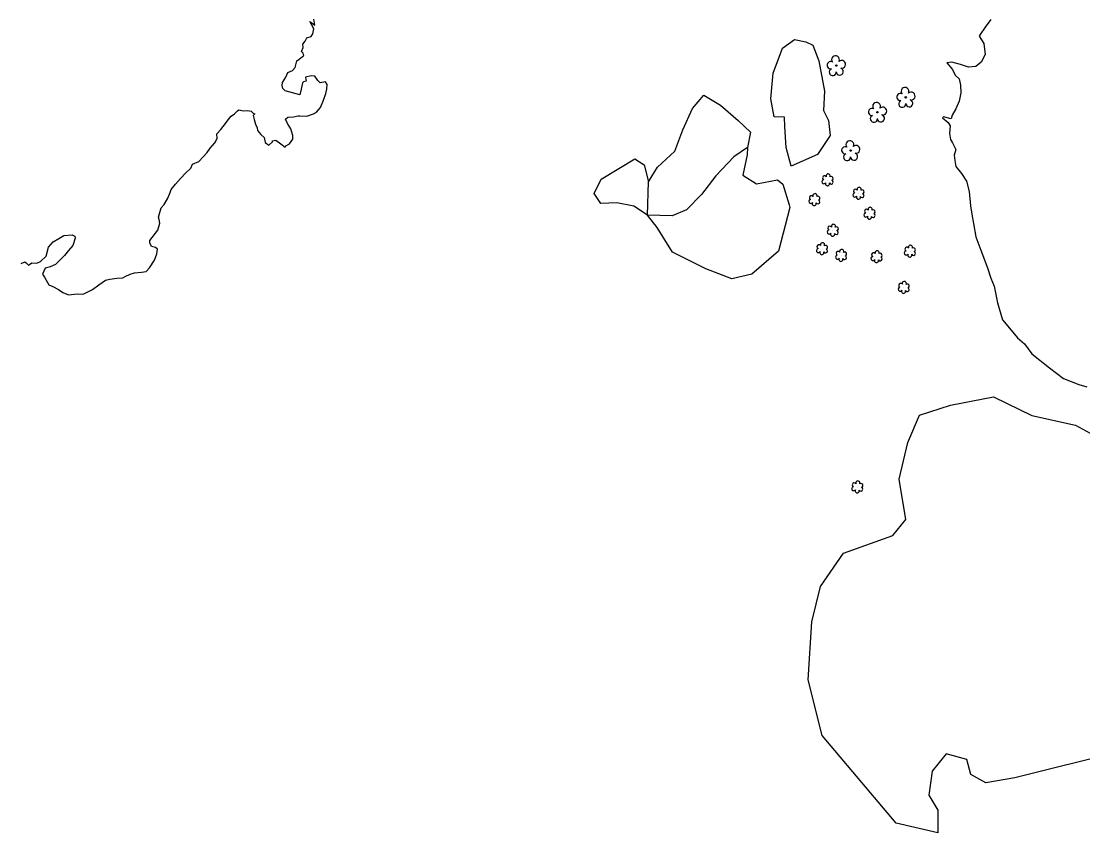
# Model space of a CAD drawing. Extents: x 3040896 to 3051146, y 687568 to 732976.
# Drawn here: x 3048949 to 3049457, y 694439 to 694828 of the extents above; entities that cross this region are included whole.
import ezdxf

# ---------------------------------------------------------------- set-up
doc = ezdxf.new("R2010")
doc.units = 0
for name, color, linetype in [('Exist Hydro Stream or Body of Water', 7, 'Continuous'), ('Exist Vegetation Hedge Row', 7, 'Continuous'), ('Exist Vegetation Shrub CELL', 7, 'Continuous'), ('Exist Vegetation Tree CELL', 7, 'Continuous'), ('Exist Vegetation Woods Line', 7, 'Continuous')]:
    doc.layers.add(name, color=color, linetype=linetype)

msp = doc.modelspace()

# ---------------------------------------------------------------- linework, layer by layer
at = {"layer": 'Exist Hydro Stream or Body of Water'}
for points in [[(3048949.31, 694711.91), (3048950.98, 694712.76), (3048951.69, 694712.13), (3048952.77, 694711.15), (3048954.37, 694712.21), (3048956.79, 694712.02), (3048958.53, 694712.79), (3048961.17, 694715.48), (3048962.32, 694719.72), (3048964.59, 694722.31), (3048967.37, 694723.91), (3048969.72, 694725.29), (3048973.68, 694725.55), (3048974.96, 694724.94), (3048975.06, 694724.06), (3048974.05, 694720.56), (3048971.92, 694718.07), (3048969.96, 694715.73), (3048965.65, 694711.41), (3048963.09, 694710.32), (3048960.75, 694709.62), (3048959.55, 694706.81), (3048960.37, 694705.3), (3048961.21, 694703.97), (3048962.46, 694701.65), (3048964.41, 694700.84), (3048967.2, 694699.48), (3048969.23, 694697.98), (3048971.97, 694696.87), (3048976.06, 694697.3), (3048978.44, 694697.2), (3048979.29, 694697.43), (3048983.44, 694699.45), (3048986.45, 694701.72), (3048989.67, 694703.85), (3048991.79, 694704.42), (3048995.14, 694704.83), (3048997.86, 694705.01), (3048999.13, 694705.68), (3049001.47, 694706.84), (3049003.44, 694707.35), (3049006.82, 694707.66), (3049009.05, 694708), (3049010.68, 694709.87), (3049013.03, 694713.54), (3049014.2, 694716.52), (3049014.57, 694718.75), (3049013.55, 694719.55), (3049011.61, 694719.98), (3049010.84, 694721.84), (3049010.93, 694722.9), (3049014.71, 694727.82), (3049015.69, 694731.26), (3049015.4, 694732.97), (3049014.97, 694734.1), (3049015.59, 694736.28), (3049016.34, 694738.51), (3049017.67, 694740.19), (3049019.44, 694743.1), (3049020.51, 694745.85), (3049021.04, 694747.27), (3049023.1, 694749.93), (3049025.55, 694752.56), (3049028.01, 694755.23), (3049030.4, 694757.54), (3049031.24, 694759.48), (3049034.24, 694760.76), (3049036.41, 694762.93), (3049038.23, 694765.08), (3049039.73, 694767.07), (3049041.9, 694769.6), (3049043.08, 694771.82), (3049042.96, 694773.93), (3049044.84, 694776.02), (3049047.11, 694778.95), (3049048.85, 694781.31), (3049049.84, 694782.38), (3049051.35, 694783.57), (3049052.88, 694784.99), (3049053.45, 694785.46), (3049055.74, 694785.04), (3049057.74, 694785.08), (3049059.33, 694784.77), (3049060.25, 694783.83), (3049061.06, 694783.53), (3049060.32, 694782.74), (3049060.75, 694780.85), (3049061.38, 694778.65), (3049062.15, 694776.88), (3049062.4, 694775.56), (3049063.99, 694773.69), (3049065.63, 694772.25), (3049066.12, 694769.87), (3049067.77, 694768.61), (3049069.49, 694770.15), (3049069.6, 694770.6), (3049071.21, 694771), (3049073.6, 694769.15), (3049075.68, 694767.61), (3049076, 694768.28), (3049077.63, 694769.16), (3049079.36, 694771.46), (3049079.27, 694773.17), (3049078.33, 694776.34), (3049076.7, 694778.93), (3049075.81, 694781.06), (3049076.88, 694781.93), (3049079.53, 694782.14), (3049081.78, 694782.57), (3049082.65, 694782.66), (3049085.97, 694782.44), (3049089.2, 694783.5), (3049090.66, 694784.33), (3049092.6, 694786.56), (3049094.02, 694790.06), (3049095.08, 694793.25), (3049095.49, 694795.37), (3049095.78, 694797.64), (3049094.97, 694798.9), (3049092.43, 694798.43), (3049091.29, 694799.53), (3049089.82, 694801.66), (3049088.08, 694801.76), (3049085.43, 694801.09), (3049085.72, 694799.19), (3049084.39, 694798.9), (3049083.84, 694798.45), (3049083.29, 694795.42), (3049082.61, 694792.72), (3049075.64, 694794.53), (3049074.54, 694795.62), (3049074.2, 694797.08), (3049074.38, 694798.5), (3049075.98, 694801.16), (3049076.93, 694803.37), (3049079.16, 694804.31), (3049080.41, 694805.8), (3049081.17, 694808.89), (3049082.37, 694809.7), (3049083.94, 694810.96), (3049084.55, 694811.25), (3049084.31, 694812.55), (3049083.4, 694813.37), (3049084.26, 694815.33), (3049084.07, 694816.9), (3049085.24, 694818.42), (3049086.06, 694819.93), (3049088.04, 694820.53), (3049088.83, 694821.89), (3049089.32, 694824.29), (3049088.19, 694826.26), (3049087.4, 694827.79), (3049089.83, 694826.06), (3049089.38, 694828.89)], [(3049413.36, 694828.72), (3049410.67, 694825.05), (3049408.25, 694821.55), (3049407.81, 694820.73), (3049409.94, 694817.18), (3049410.62, 694811.94), (3049408.75, 694808.27), (3049406.1, 694806.16), (3049402.63, 694805.95), (3049398.86, 694807.21), (3049394.69, 694808.23), (3049392.22, 694807.96), (3049395.02, 694804.82), (3049396.28, 694802.09), (3049398.21, 694800.29), (3049398.86, 694797.34), (3049398.92, 694793.63), (3049398.19, 694789.7), (3049396.55, 694786.02), (3049394.87, 694782.84), (3049394.3, 694781.2), (3049390.68, 694782.04), (3049390.14, 694781.62), (3049392.83, 694779.37), (3049393.88, 694777.75), (3049393.55, 694774.12), (3049394.08, 694771.33), (3049394.95, 694769.65), (3049396.55, 694766.46), (3049395.74, 694763.82), (3049396.02, 694761.25), (3049396.59, 694758.3)], [(3049396.59, 694758.3), (3049399.24, 694754.99), (3049401.72, 694751.37), (3049402.98, 694746.29), (3049403.55, 694739.58), (3049404.17, 694735.59), (3049404.97, 694731.09), (3049406.2, 694724.64), (3049408.59, 694718.28), (3049411.65, 694709.88), (3049413.27, 694704.82), (3049414.93, 694700.99), (3049416.5, 694693.11), (3049418.96, 694684.92), (3049422.21, 694680.92), (3049426.12, 694676.28), (3049429.46, 694673.5), (3049432.99, 694668.62), (3049441.42, 694661.9), (3049448.15, 694656.8), (3049455.4, 694653.92), (3049459.3, 694652.79)]]:
    msp.add_lwpolyline(points, dxfattribs=at)
at = {"layer": 'Exist Vegetation Hedge Row'}
for points in [[(3049328.14, 694816.46), (3049330.93, 694808.9), (3049333.73, 694794.36), (3049333.22, 694785.16), (3049335.7, 694780.32), (3049336.36, 694773.15), (3049330.38, 694764.15), (3049317.77, 694758.45), (3049315.36, 694767.44), (3049314.78, 694777.52), (3049314.6, 694781.92), (3049309.6, 694782.13), (3049308.01, 694790.66), (3049309.15, 694803.02), (3049313.64, 694814.98), (3049319.42, 694819.17), (3049324.86, 694818.06), (3049328.14, 694816.46)], [(3049296.85, 694767.41), (3049296.69, 694763.87), (3049294.6, 694754.24), (3049301.18, 694750.04), (3049311.29, 694751.99), (3049313.79, 694749.88), (3049316.87, 694739.94), (3049317.11, 694738.77)], [(3049253.62, 694729.17), (3049249, 694735.01), (3049242.46, 694739.35), (3049234.34, 694741.01), (3049226.61, 694740.63), (3049223.42, 694745.44), (3049226.88, 694752.24), (3049242.93, 694761.96), (3049247.37, 694759.12), (3049249.55, 694750.94)], [(3049317.11, 694738.77), (3049311.77, 694717.83), (3049298.94, 694706.86), (3049289.37, 694704.48), (3049276.95, 694709.38), (3049261.04, 694717.29), (3049253.62, 694729.17)]]:
    msp.add_lwpolyline(points, dxfattribs=at)
at = {"layer": 'Exist Vegetation Shrub CELL'}
for p, q in [((3049335.27, 694751.77), (3049335.27, 694751.77)), ((3049350.06, 694745.35), (3049350.06, 694745.35)), ((3049328.92, 694742.31), (3049328.92, 694742.31)), ((3049355.36, 694735.78), (3049355.36, 694735.78)), ((3049337.77, 694727.65), (3049337.77, 694727.65)), ((3049332.57, 694718.78), (3049332.57, 694718.78)), ((3049341.72, 694715.58), (3049341.72, 694715.58)), ((3049358.72, 694715), (3049358.72, 694715)), ((3049374.65, 694717.62), (3049374.65, 694717.62)), ((3049371.68, 694700.27), (3049371.68, 694700.27)), ((3049349.48, 694604.74), (3049349.48, 694604.74))]:
    msp.add_line(p, q, dxfattribs=at)
for centre, radius, start, end in [((3049333.47, 694751.07), 0.955, 95.1099, 327.9534), ((3049333.79, 694752.9), 0.968, 35.8908, 245.4216), ((3049335.14, 694750.09), 0.984, 151.2797, 21.387), ((3049335.5, 694753.81), 0.99, 334.8391, 200.4717), ((3049336.91, 694750.84), 0.937, 204.9913, 73.4601), ((3049336.94, 694752.64), 0.929, 284.4567, 126.0861), ((3049329.15, 694744.35), 0.99, 334.8391, 200.4717), ((3049348.26, 694744.65), 0.955, 95.1099, 327.9534), ((3049348.58, 694746.48), 0.968, 35.8908, 245.4216), ((3049350.29, 694747.39), 0.99, 334.8391, 200.4717), ((3049351.7, 694744.42), 0.937, 204.9913, 73.4601), ((3049351.74, 694746.22), 0.929, 284.4567, 126.0861), ((3049327.12, 694741.6), 0.955, 95.1099, 327.9534), ((3049327.43, 694743.43), 0.968, 35.8908, 245.4216), ((3049328.79, 694740.62), 0.984, 151.2797, 21.387), ((3049330.55, 694741.38), 0.937, 204.9913, 73.4601), ((3049330.59, 694743.17), 0.929, 284.4567, 126.0861), ((3049349.94, 694743.67), 0.984, 151.2797, 21.387), ((3049353.56, 694735.08), 0.955, 95.1099, 327.9534), ((3049353.88, 694736.91), 0.968, 35.8908, 245.4216), ((3049355.59, 694737.82), 0.99, 334.8391, 200.4717), ((3049357, 694734.85), 0.937, 204.9913, 73.4601), ((3049357.03, 694736.65), 0.929, 284.4567, 126.0861), ((3049336.28, 694728.77), 0.968, 35.8908, 245.4216), ((3049337.99, 694729.69), 0.99, 334.8391, 200.4717), ((3049355.23, 694734.1), 0.984, 151.2797, 21.387), ((3049335.97, 694726.94), 0.955, 95.1099, 327.9534), ((3049337.64, 694725.96), 0.984, 151.2797, 21.387), ((3049339.4, 694726.72), 0.937, 204.9913, 73.4601), ((3049339.44, 694728.52), 0.929, 284.4567, 126.0861), ((3049331.09, 694719.9), 0.968, 35.8908, 245.4216), ((3049332.8, 694720.82), 0.99, 334.8391, 200.4717), ((3049334.24, 694719.64), 0.929, 284.4567, 126.0861), ((3049373.17, 694718.74), 0.968, 35.8908, 245.4216), ((3049374.88, 694719.66), 0.99, 334.8391, 200.4717), ((3049330.77, 694718.07), 0.955, 95.1099, 327.9534), ((3049332.44, 694717.09), 0.984, 151.2797, 21.387), ((3049334.21, 694717.85), 0.937, 204.9913, 73.4601), ((3049339.92, 694714.88), 0.955, 95.1099, 327.9534), ((3049340.23, 694716.71), 0.968, 35.8908, 245.4216), ((3049341.94, 694717.63), 0.99, 334.8391, 200.4717), ((3049343.35, 694714.66), 0.937, 204.9913, 73.4601), ((3049343.39, 694716.45), 0.929, 284.4567, 126.0861), ((3049356.92, 694714.29), 0.955, 95.1099, 327.9534), ((3049357.23, 694716.13), 0.968, 35.8908, 245.4216), ((3049358.95, 694717.04), 0.99, 334.8391, 200.4717), ((3049360.35, 694714.07), 0.937, 204.9913, 73.4601), ((3049360.39, 694715.87), 0.929, 284.4567, 126.0861), ((3049372.85, 694716.91), 0.955, 95.1099, 327.9534), ((3049374.52, 694715.93), 0.984, 151.2797, 21.387), ((3049376.29, 694716.69), 0.937, 204.9913, 73.4601), ((3049376.32, 694718.49), 0.929, 284.4567, 126.0861), ((3049341.59, 694713.9), 0.984, 151.2797, 21.387), ((3049358.59, 694713.31), 0.984, 151.2797, 21.387), ((3049369.88, 694699.56), 0.955, 95.1099, 327.9534), ((3049370.19, 694701.39), 0.968, 35.8908, 245.4216), ((3049371.91, 694702.31), 0.99, 334.8391, 200.4717), ((3049373.31, 694699.34), 0.937, 204.9913, 73.4601), ((3049373.35, 694701.14), 0.929, 284.4567, 126.0861), ((3049371.55, 694698.58), 0.984, 151.2797, 21.387), ((3049349.71, 694606.78), 0.99, 334.8391, 200.4717), ((3049347.68, 694604.03), 0.955, 95.1099, 327.9534), ((3049348, 694605.86), 0.968, 35.8908, 245.4216), ((3049349.35, 694603.05), 0.984, 151.2797, 21.387), ((3049351.11, 694603.81), 0.937, 204.9913, 73.4601), ((3049351.15, 694605.61), 0.929, 284.4567, 126.0861)]:
    msp.add_arc(centre, radius, start, end, dxfattribs=at)
at = {"layer": 'Exist Vegetation Tree CELL'}
for p, q in [((3049339.38, 694806.68), (3049339.38, 694806.68)), ((3049372.62, 694791.46), (3049372.62, 694791.46)), ((3049359.03, 694784.31), (3049359.03, 694784.31)), ((3049346.24, 694765.96), (3049346.24, 694765.96))]:
    msp.add_line(p, q, dxfattribs=at)
for centre in [(3049339.38, 694806.68), (3049372.62, 694791.46), (3049359.03, 694784.31), (3049346.24, 694765.96)]:
    msp.add_circle(centre, 0.326, dxfattribs=at)
for centre, radius, start, end in [((3049338.99, 694809.55), 1.86, 330.1651, 219.7134), ((3049336.77, 694806.83), 1.73, 62.6636, 279.3457), ((3049341.93, 694807.27), 1.9, 257.1011, 134.1999), ((3049337.67, 694803.56), 1.69, 111.5671, 6.231), ((3049341.05, 694803.78), 1.7, 181.2822, 74.56), ((3049372.24, 694794.34), 1.86, 330.1651, 219.7134), ((3049370.02, 694791.62), 1.73, 62.6636, 279.3457), ((3049375.17, 694792.05), 1.9, 257.1011, 134.1999), ((3049356.43, 694784.47), 1.73, 62.6636, 279.3457), ((3049358.65, 694787.19), 1.86, 330.1651, 219.7134), ((3049361.58, 694784.9), 1.9, 257.1011, 134.1999), ((3049370.92, 694788.34), 1.69, 111.5671, 6.231), ((3049374.3, 694788.56), 1.7, 181.2822, 74.56), ((3049357.33, 694781.19), 1.69, 111.5671, 6.231), ((3049360.7, 694781.41), 1.7, 181.2822, 74.56), ((3049345.86, 694768.83), 1.86, 330.1651, 219.7134), ((3049343.64, 694766.11), 1.73, 62.6636, 279.3457), ((3049348.79, 694766.54), 1.9, 257.1011, 134.1999), ((3049344.54, 694762.83), 1.69, 111.5671, 6.231), ((3049347.91, 694763.06), 1.7, 181.2822, 74.56)]:
    msp.add_arc(centre, radius, start, end, dxfattribs=at)
at = {"layer": 'Exist Vegetation Woods Line'}
for points in [[(3049249, 694735.01), (3049249.55, 694750.94), (3049253.84, 694757.98), (3049262.02, 694765.61), (3049265.86, 694775.96), (3049270.56, 694786.09), (3049275.95, 694792.42), (3049283.96, 694787.7), (3049292.42, 694780.38), (3049298.25, 694774.8), (3049296.85, 694767.41), (3049290.26, 694762.92), (3049281.66, 694753.79), (3049274.91, 694744.99), (3049267.63, 694737.66), (3049260.85, 694734.76), (3049249, 694735.01)], [(3049388, 694439.29), (3049367.98, 694443.88), (3049332.62, 694485.82), (3049325.83, 694512.54), (3049327.61, 694540.35), (3049331.87, 694557.23), (3049342.79, 694573.23), (3049366.5, 694581.59), (3049372.6, 694589.23), (3049369.44, 694608.66), (3049373.67, 694626.18), (3049379.19, 694639.34), (3049394, 694644.1), (3049414.6, 694648.04), (3049432.89, 694639.15), (3049453.88, 694634.47), (3049478.44, 694621.11)], [(3049475.44, 694478.24), (3049424.82, 694465.6), (3049410.99, 694463.15), (3049403.67, 694467.2), (3049401.8, 694474.32), (3049391.99, 694477.13), (3049385.19, 694468.87), (3049383.63, 694457.38), (3049387.9, 694450.15), (3049388, 694439.29)]]:
    msp.add_lwpolyline(points, dxfattribs=at)

doc.saveas('drawing.dxf')
